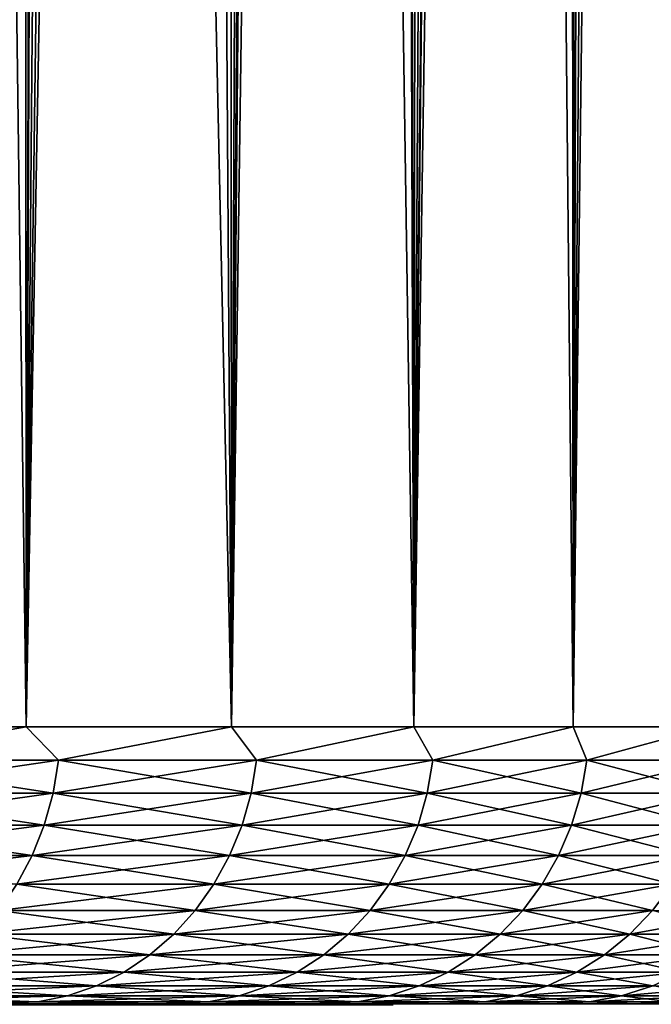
# Model space of a CAD drawing. Header units: metres. Extents: x -105 to 105, y -72 to 59.
# Tile 270 of 414: x 20.11 to 21.93, y -46.6 to -43.76. Entities that reach past the tile are written whole.
import ezdxf

# ---------------------------------------------------------------- set-up
doc = ezdxf.new("R2010")
doc.units = ezdxf.units.M
doc.layers.add('solid_509431_AD150_SW0001', color=7, linetype='CONTINUOUS')

msp = doc.modelspace()

# ---------------------------------------------------------------- linework, layer by layer
at = {"layer": 'solid_509431_AD150_SW0001'}
for points in [[(20.102461, -12.453442, -17.425467), (20.130138, -45.799999, -17.375534), (19.474657, -45.799999, -18.486738)], [(20.102461, -12.453442, -17.425467), (20.252718, -12.937977, -17.150799), (20.130138, -45.799999, -17.375534)], [(20.252718, -12.937977, -17.150799), (20.403778, -13.412952, -16.86536), (20.130138, -45.799999, -17.375534)], [(20.403778, -13.412952, -16.86536), (20.554804, -13.877472, -16.569887), (20.130138, -45.799999, -17.375534)], [(20.554804, -13.877472, -16.569887), (20.705217, -14.331158, -16.264688), (20.130138, -45.799999, -17.375534)], [(20.705217, -14.331158, -16.264688), (20.722284, -45.799999, -16.229326), (20.130138, -45.799999, -17.375534)], [(20.705217, -14.331158, -16.264688), (20.854292, -14.77333, -15.950439), (20.722284, -45.799999, -16.229326)], [(20.854292, -14.77333, -15.950439), (21.001352, -15.203515, -15.627802), (20.722284, -45.799999, -16.229326)], [(21.001352, -15.203515, -15.627802), (21.145903, -15.621447, -15.297142), (20.722284, -45.799999, -16.229326)], [(21.145903, -15.621447, -15.297142), (21.249229, -45.799999, -15.051719), (20.722284, -45.799999, -16.229326)], [(21.145903, -15.621447, -15.297142), (21.28726, -16.026627, -14.959336), (21.249229, -45.799999, -15.051719)], [(21.28726, -16.026627, -14.959336), (21.424969, -16.418924, -14.614851), (21.249229, -45.799999, -15.051719)], [(21.424969, -16.418924, -14.614851), (21.558603, -16.798185, -14.26415), (21.249229, -45.799999, -15.051719)], [(21.558603, -16.798185, -14.26415), (21.68766, -17.164255, -13.908029), (21.249229, -45.799999, -15.051719)], [(21.68766, -17.164255, -13.908029), (21.709316, -45.799999, -13.846418), (21.249229, -45.799999, -15.051719)], [(21.68766, -17.164255, -13.908029), (21.811829, -17.517122, -13.546859), (21.709316, -45.799999, -13.846418)], [(21.811829, -17.517122, -13.546859), (21.930765, -17.856758, -13.181202), (21.709316, -45.799999, -13.846418)], [(21.930765, -17.856758, -13.181202), (22.044149, -18.183222, -12.811667), (21.709316, -45.799999, -13.846418)], [(22.044149, -18.183222, -12.811667), (22.101099, -45.799999, -12.617217), (21.709316, -45.799999, -13.846418)], [(19.810507, -21.706572, 5.435195), (19.474657, -45.799999, 5.986738), (20.130138, -45.799999, 4.875535)], [(20.201817, -21.941212, 4.744846), (19.810507, -21.706572, 5.435195), (20.130138, -45.799999, 4.875535)], [(20.201817, -21.941212, 4.744846), (20.130138, -45.799999, 4.875535), (20.722284, -45.799999, 3.729326)], [(20.562971, -22.144928, 4.053604), (20.201817, -21.941212, 4.744846), (20.722284, -45.799999, 3.729326)], [(20.895193, -22.318651, 3.36202), (20.562971, -22.144928, 4.053604), (20.722284, -45.799999, 3.729326)], [(20.895193, -22.318651, 3.36202), (20.722284, -45.799999, 3.729326), (21.249229, -45.799999, 2.551719)], [(21.199635, -22.463226, 2.670508), (20.895193, -22.318651, 3.36202), (21.249229, -45.799999, 2.551719)], [(21.47736, -22.579407, 1.979399), (21.199635, -22.463226, 2.670508), (21.249229, -45.799999, 2.551719)], [(21.47736, -22.579407, 1.979399), (21.249229, -45.799999, 2.551719), (21.709316, -45.799999, 1.346418)], [(21.729343, -22.667849, 1.288939), (21.47736, -22.579407, 1.979399), (21.709316, -45.799999, 1.346418)], [(21.729343, -22.667849, 1.288939), (21.709316, -45.799999, 1.346418), (22.101099, -45.799999, 0.117217)], [(21.956478, -22.729101, 0.599309), (21.729343, -22.667849, 1.288939), (22.101099, -45.799999, 0.117217)], [(19.589178, -45.896431, -18.291422), (19.474657, -45.799999, -18.486738), (20.130138, -45.799999, -17.375534)], [(19.589178, -45.896431, 5.791422), (20.130138, -45.799999, 4.875535), (19.474657, -45.799999, 5.986738)], [(19.589178, -45.896431, -18.291422), (20.130138, -45.799999, -17.375534), (20.222767, -45.896431, -17.194014)], [(20.222767, -45.896431, 4.694014), (20.130138, -45.799999, 4.875535), (19.589178, -45.896431, 5.791422)], [(20.222767, -45.896431, -17.194014), (20.130138, -45.799999, -17.375534), (20.722284, -45.799999, -16.229326)], [(20.222767, -45.896431, 4.694014), (20.722284, -45.799999, 3.729326), (20.130138, -45.799999, 4.875535)], [(20.222767, -45.896431, -17.194014), (20.722284, -45.799999, -16.229326), (20.794939, -45.896431, -16.063368)], [(20.794939, -45.896431, 3.563369), (20.722284, -45.799999, 3.729326), (20.222767, -45.896431, 4.694014)], [(20.794939, -45.896431, -16.063368), (20.722284, -45.799999, -16.229326), (21.249229, -45.799999, -15.051719)], [(20.794939, -45.896431, 3.563369), (21.249229, -45.799999, 2.551719), (20.722284, -45.799999, 3.729326)], [(20.794939, -45.896431, -16.063368), (21.249229, -45.799999, -15.051719), (21.303959, -45.896431, -14.902921)], [(21.303959, -45.896431, 2.40292), (21.249229, -45.799999, 2.551719), (20.794939, -45.896431, 3.563369)], [(21.303959, -45.896431, -14.902921), (21.249229, -45.799999, -15.051719), (21.709316, -45.799999, -13.846418)], [(21.303959, -45.896431, 2.40292), (21.709316, -45.799999, 1.346418), (21.249229, -45.799999, 2.551719)], [(21.303959, -45.896431, -14.902921), (21.709316, -45.799999, -13.846418), (21.74828, -45.896431, -13.716194)], [(21.74828, -45.896431, 1.216194), (21.709316, -45.799999, 1.346418), (21.303959, -45.896431, 2.40292)], [(21.74828, -45.896431, -13.716194), (21.709316, -45.799999, -13.846418), (22.101099, -45.799999, -12.617217)], [(21.74828, -45.896431, 1.216194), (22.101099, -45.799999, 0.117217), (21.709316, -45.799999, 1.346418)], [(21.74828, -45.896431, -13.716194), (22.101099, -45.799999, -12.617217), (22.126551, -45.896431, -12.506792)], [(22.126551, -45.896431, 0.006793), (22.101099, -45.799999, 0.117217), (21.74828, -45.896431, 1.216194)], [(20.222767, -45.896431, -17.194014), (20.207432, -45.991547, -17.185715), (19.574322, -45.991547, -18.282291)], [(19.589178, -45.896431, -18.291422), (20.222767, -45.896431, -17.194014), (19.574322, -45.991547, -18.282291)], [(19.589178, -45.896431, 5.791422), (19.574322, -45.991547, 5.782291), (20.207432, -45.991547, 4.685715)], [(20.222767, -45.896431, 4.694014), (19.589178, -45.896431, 5.791422), (20.207432, -45.991547, 4.685715)], [(20.794939, -45.896431, -16.063368), (20.779171, -45.991547, -16.055927), (20.207432, -45.991547, -17.185715)], [(20.222767, -45.896431, -17.194014), (20.794939, -45.896431, -16.063368), (20.207432, -45.991547, -17.185715)], [(20.222767, -45.896431, 4.694014), (20.207432, -45.991547, 4.685715), (20.779171, -45.991547, 3.555927)], [(20.794939, -45.896431, 3.563369), (20.222767, -45.896431, 4.694014), (20.779171, -45.991547, 3.555927)], [(21.303959, -45.896431, -14.902921), (21.287804, -45.991547, -14.896358), (20.779171, -45.991547, -16.055927)], [(20.794939, -45.896431, -16.063368), (21.303959, -45.896431, -14.902921), (20.779171, -45.991547, -16.055927)], [(20.794939, -45.896431, 3.563369), (20.779171, -45.991547, 3.555927), (21.287804, -45.991547, 2.396359)], [(21.303959, -45.896431, 2.40292), (20.794939, -45.896431, 3.563369), (21.287804, -45.991547, 2.396359)], [(21.74828, -45.896431, -13.716194), (21.731789, -45.991547, -13.710532), (21.287804, -45.991547, -14.896358)], [(21.303959, -45.896431, -14.902921), (21.74828, -45.896431, -13.716194), (21.287804, -45.991547, -14.896358)], [(21.303959, -45.896431, 2.40292), (21.287804, -45.991547, 2.396359), (21.731789, -45.991547, 1.210532)], [(21.74828, -45.896431, 1.216194), (21.303959, -45.896431, 2.40292), (21.731789, -45.991547, 1.210532)], [(22.126551, -45.896431, -12.506792), (22.109772, -45.991547, -12.502048), (21.731789, -45.991547, -13.710532)], [(21.74828, -45.896431, -13.716194), (22.126551, -45.896431, -12.506792), (21.731789, -45.991547, -13.710532)], [(21.74828, -45.896431, 1.216194), (21.731789, -45.991547, 1.210532), (22.109772, -45.991547, 0.002048)], [(22.126551, -45.896431, 0.006793), (21.74828, -45.896431, 1.216194), (22.109772, -45.991547, 0.002048)], [(20.207432, -45.991547, -17.185715), (20.182116, -46.083866, -17.172014), (19.549799, -46.083866, -18.267218)], [(19.574322, -45.991547, -18.282291), (20.207432, -45.991547, -17.185715), (19.549799, -46.083866, -18.267218)], [(19.574322, -45.991547, 5.782291), (19.549799, -46.083866, 5.767217), (20.182116, -46.083866, 4.672014)], [(20.207432, -45.991547, 4.685715), (19.574322, -45.991547, 5.782291), (20.182116, -46.083866, 4.672014)], [(20.779171, -45.991547, -16.055927), (20.753138, -46.083866, -16.043642), (20.182116, -46.083866, -17.172014)], [(20.207432, -45.991547, -17.185715), (20.779171, -45.991547, -16.055927), (20.182116, -46.083866, -17.172014)], [(20.207432, -45.991547, 4.685715), (20.182116, -46.083866, 4.672014), (20.753138, -46.083866, 3.543642)], [(20.779171, -45.991547, 3.555927), (20.207432, -45.991547, 4.685715), (20.753138, -46.083866, 3.543642)], [(21.287804, -45.991547, -14.896358), (21.261135, -46.083866, -14.885527), (20.753138, -46.083866, -16.043642)], [(20.779171, -45.991547, -16.055927), (21.287804, -45.991547, -14.896358), (20.753138, -46.083866, -16.043642)], [(20.779171, -45.991547, 3.555927), (20.753138, -46.083866, 3.543642), (21.261135, -46.083866, 2.385527)], [(21.287804, -45.991547, 2.396359), (20.779171, -45.991547, 3.555927), (21.261135, -46.083866, 2.385527)], [(21.731789, -45.991547, -13.710532), (21.704561, -46.083866, -13.701185), (21.261135, -46.083866, -14.885527)], [(21.287804, -45.991547, -14.896358), (21.731789, -45.991547, -13.710532), (21.261135, -46.083866, -14.885527)], [(21.287804, -45.991547, 2.396359), (21.261135, -46.083866, 2.385527), (21.704561, -46.083866, 1.201185)], [(21.731789, -45.991547, 1.210532), (21.287804, -45.991547, 2.396359), (21.704561, -46.083866, 1.201185)], [(22.109772, -45.991547, -12.502048), (22.082073, -46.083866, -12.494215), (21.704561, -46.083866, -13.701185)], [(21.731789, -45.991547, -13.710532), (22.109772, -45.991547, -12.502048), (21.704561, -46.083866, -13.701185)], [(21.731789, -45.991547, 1.210532), (21.704561, -46.083866, 1.201185), (22.082073, -46.083866, -0.005785)], [(22.109772, -45.991547, 0.002048), (21.731789, -45.991547, 1.210532), (22.082073, -46.083866, -0.005785)], [(20.182116, -46.083866, -17.172014), (20.147186, -46.172035, -17.153112), (19.515966, -46.172035, -18.24642)], [(19.549799, -46.083866, -18.267218), (20.182116, -46.083866, -17.172014), (19.515966, -46.172035, -18.24642)], [(19.549799, -46.083866, 5.767217), (19.515966, -46.172035, 5.746419), (20.147186, -46.172035, 4.653112)], [(20.182116, -46.083866, 4.672014), (19.549799, -46.083866, 5.767217), (20.147186, -46.172035, 4.653112)], [(20.753138, -46.083866, -16.043642), (20.717222, -46.172035, -16.026693), (20.147186, -46.172035, -17.153112)], [(20.182116, -46.083866, -17.172014), (20.753138, -46.083866, -16.043642), (20.147186, -46.172035, -17.153112)], [(20.182116, -46.083866, 4.672014), (20.147186, -46.172035, 4.653112), (20.717222, -46.172035, 3.526693)], [(20.753138, -46.083866, 3.543642), (20.182116, -46.083866, 4.672014), (20.717222, -46.172035, 3.526693)], [(21.261135, -46.083866, -14.885527), (21.224339, -46.172035, -14.870582), (20.717222, -46.172035, -16.026693)], [(20.753138, -46.083866, -16.043642), (21.261135, -46.083866, -14.885527), (20.717222, -46.172035, -16.026693)], [(20.753138, -46.083866, 3.543642), (20.717222, -46.172035, 3.526693), (21.224339, -46.172035, 2.370582)], [(21.261135, -46.083866, 2.385527), (20.753138, -46.083866, 3.543642), (21.224339, -46.172035, 2.370582)], [(21.704561, -46.083866, -13.701185), (21.667, -46.172035, -13.688291), (21.224339, -46.172035, -14.870582)], [(21.261135, -46.083866, -14.885527), (21.704561, -46.083866, -13.701185), (21.224339, -46.172035, -14.870582)], [(21.261135, -46.083866, 2.385527), (21.224339, -46.172035, 2.370582), (21.667, -46.172035, 1.18829)], [(21.704561, -46.083866, 1.201185), (21.261135, -46.083866, 2.385527), (21.667, -46.172035, 1.18829)], [(22.082073, -46.083866, -12.494215), (22.043858, -46.172035, -12.483409), (21.667, -46.172035, -13.688291)], [(21.704561, -46.083866, -13.701185), (22.082073, -46.083866, -12.494215), (21.667, -46.172035, -13.688291)], [(21.704561, -46.083866, 1.201185), (21.667, -46.172035, 1.18829), (22.043858, -46.172035, -0.016591)], [(22.082073, -46.083866, -0.005785), (21.704561, -46.083866, 1.201185), (22.043858, -46.172035, -0.016591)], [(20.147186, -46.172035, -17.153112), (20.103159, -46.254768, -17.129286), (19.473316, -46.254768, -18.220203)], [(19.515966, -46.172035, -18.24642), (20.147186, -46.172035, -17.153112), (19.473316, -46.254768, -18.220203)], [(20.147186, -46.172035, 4.653112), (19.515966, -46.172035, 5.746419), (20.103159, -46.254768, 4.629285)], [(20.717222, -46.172035, -16.026693), (20.671947, -46.254768, -16.005327), (20.103159, -46.254768, -17.129286)], [(20.147186, -46.172035, -17.153112), (20.717222, -46.172035, -16.026693), (20.103159, -46.254768, -17.129286)], [(20.147186, -46.172035, 4.653112), (20.103159, -46.254768, 4.629285), (20.671947, -46.254768, 3.505327)], [(20.717222, -46.172035, 3.526693), (20.147186, -46.172035, 4.653112), (20.671947, -46.254768, 3.505327)], [(21.224339, -46.172035, -14.870582), (21.177956, -46.254768, -14.851743), (20.671947, -46.254768, -16.005327)], [(20.717222, -46.172035, -16.026693), (21.224339, -46.172035, -14.870582), (20.671947, -46.254768, -16.005327)], [(20.717222, -46.172035, 3.526693), (20.671947, -46.254768, 3.505327), (21.177956, -46.254768, 2.351743)], [(21.224339, -46.172035, 2.370582), (20.717222, -46.172035, 3.526693), (21.177956, -46.254768, 2.351743)], [(21.667, -46.172035, -13.688291), (21.619648, -46.254768, -13.672035), (21.177956, -46.254768, -14.851743)], [(21.224339, -46.172035, -14.870582), (21.667, -46.172035, -13.688291), (21.177956, -46.254768, -14.851743)], [(21.224339, -46.172035, 2.370582), (21.177956, -46.254768, 2.351743), (21.619648, -46.254768, 1.172035)], [(21.667, -46.172035, 1.18829), (21.224339, -46.172035, 2.370582), (21.619648, -46.254768, 1.172035)], [(22.043858, -46.172035, -12.483409), (21.995684, -46.254768, -12.469787), (21.619648, -46.254768, -13.672035)], [(21.667, -46.172035, -13.688291), (22.043858, -46.172035, -12.483409), (21.619648, -46.254768, -13.672035)], [(21.667, -46.172035, 1.18829), (21.619648, -46.254768, 1.172035), (21.995684, -46.254768, -0.030213)], [(22.043858, -46.172035, -0.016591), (21.667, -46.172035, 1.18829), (21.995684, -46.254768, -0.030213)], [(20.671947, -46.254768, -16.005327), (20.617975, -46.33086, -15.979857), (20.050673, -46.33086, -17.100882)], [(20.103159, -46.254768, -17.129286), (20.671947, -46.254768, -16.005327), (20.050673, -46.33086, -17.100882)], [(20.103159, -46.254768, 4.629285), (20.050673, -46.33086, 4.600881), (20.617975, -46.33086, 3.479857)], [(20.671947, -46.254768, 3.505327), (20.103159, -46.254768, 4.629285), (20.617975, -46.33086, 3.479857)], [(21.177956, -46.254768, -14.851743), (21.122663, -46.33086, -14.829285), (20.617975, -46.33086, -15.979857)], [(20.671947, -46.254768, -16.005327), (21.177956, -46.254768, -14.851743), (20.617975, -46.33086, -15.979857)], [(20.671947, -46.254768, 3.505327), (20.617975, -46.33086, 3.479857), (21.122663, -46.33086, 2.329285)], [(21.177956, -46.254768, 2.351743), (20.671947, -46.254768, 3.505327), (21.122663, -46.33086, 2.329285)], [(21.619648, -46.254768, -13.672035), (21.563204, -46.33086, -13.652657), (21.122663, -46.33086, -14.829285)], [(21.177956, -46.254768, -14.851743), (21.619648, -46.254768, -13.672035), (21.122663, -46.33086, -14.829285)], [(21.177956, -46.254768, 2.351743), (21.122663, -46.33086, 2.329285), (21.563204, -46.33086, 1.152657)], [(21.619648, -46.254768, 1.172035), (21.177956, -46.254768, 2.351743), (21.563204, -46.33086, 1.152657)], [(21.995684, -46.254768, -12.469787), (21.938255, -46.33086, -12.453547), (21.563204, -46.33086, -13.652657)], [(21.619648, -46.254768, -13.672035), (21.995684, -46.254768, -12.469787), (21.563204, -46.33086, -13.652657)], [(21.619648, -46.254768, 1.172035), (21.563204, -46.33086, 1.152657), (21.938255, -46.33086, -0.046452)], [(21.995684, -46.254768, -0.030213), (21.619648, -46.254768, 1.172035), (21.938255, -46.33086, -0.046452)], [(20.617975, -46.33086, -15.979857), (20.556095, -46.399193, -15.950656), (19.990494, -46.399193, -17.068316)], [(20.050673, -46.33086, -17.100882), (20.617975, -46.33086, -15.979857), (19.990494, -46.399193, -17.068316)], [(20.050673, -46.33086, 4.600881), (19.990494, -46.399193, 4.568315), (20.556095, -46.399193, 3.450656)], [(20.617975, -46.33086, 3.479857), (20.050673, -46.33086, 4.600881), (20.556095, -46.399193, 3.450656)], [(21.122663, -46.33086, -14.829285), (21.059269, -46.399193, -14.803536), (20.556095, -46.399193, -15.950656)], [(20.617975, -46.33086, -15.979857), (21.122663, -46.33086, -14.829285), (20.556095, -46.399193, -15.950656)], [(20.617975, -46.33086, 3.479857), (20.556095, -46.399193, 3.450656), (21.059269, -46.399193, 2.303536)], [(21.122663, -46.33086, 2.329285), (20.617975, -46.33086, 3.479857), (21.059269, -46.399193, 2.303536)], [(21.563204, -46.33086, -13.652657), (21.498486, -46.399193, -13.63044), (21.059269, -46.399193, -14.803536)], [(21.122663, -46.33086, -14.829285), (21.563204, -46.33086, -13.652657), (21.059269, -46.399193, -14.803536)], [(21.122663, -46.33086, 2.329285), (21.059269, -46.399193, 2.303536), (21.498486, -46.399193, 1.13044)], [(21.563204, -46.33086, 1.152657), (21.122663, -46.33086, 2.329285), (21.498486, -46.399193, 1.13044)], [(21.938255, -46.33086, -12.453547), (21.872414, -46.399193, -12.434929), (21.498486, -46.399193, -13.63044)], [(21.563204, -46.33086, -13.652657), (21.938255, -46.33086, -12.453547), (21.498486, -46.399193, -13.63044)], [(21.563204, -46.33086, 1.152657), (21.498486, -46.399193, 1.13044), (21.872414, -46.399193, -0.065071)], [(21.938255, -46.33086, -0.046452), (21.563204, -46.33086, 1.152657), (21.872414, -46.399193, -0.065071)], [(22.246681, -46.33086, -11.235599), (22.179914, -46.399193, -11.220635), (21.872414, -46.399193, -12.434929)], [(21.938255, -46.33086, -12.453547), (22.246681, -46.33086, -11.235599), (21.872414, -46.399193, -12.434929)], [(21.938255, -46.33086, -0.046452), (21.872414, -46.399193, -0.065071), (22.179914, -46.399193, -1.279365)], [(20.556095, -46.399193, -15.950656), (20.487211, -46.458771, -15.918148), (19.923506, -46.458771, -17.032063)], [(19.990494, -46.399193, -17.068316), (20.556095, -46.399193, -15.950656), (19.923506, -46.458771, -17.032063)], [(19.990494, -46.399193, 4.568315), (19.923506, -46.458771, 4.532062), (20.487211, -46.458771, 3.418149)], [(20.556095, -46.399193, 3.450656), (19.990494, -46.399193, 4.568315), (20.487211, -46.458771, 3.418149)], [(21.059269, -46.399193, -14.803536), (20.988699, -46.458771, -14.774873), (20.487211, -46.458771, -15.918148)], [(20.556095, -46.399193, -15.950656), (21.059269, -46.399193, -14.803536), (20.487211, -46.458771, -15.918148)], [(20.556095, -46.399193, 3.450656), (20.487211, -46.458771, 3.418149), (20.988699, -46.458771, 2.274873)], [(21.059269, -46.399193, 2.303536), (20.556095, -46.399193, 3.450656), (20.988699, -46.458771, 2.274873)], [(21.498486, -46.399193, -13.63044), (21.426445, -46.458771, -13.605707), (20.988699, -46.458771, -14.774873)], [(21.059269, -46.399193, -14.803536), (21.498486, -46.399193, -13.63044), (20.988699, -46.458771, -14.774873)], [(21.059269, -46.399193, 2.303536), (20.988699, -46.458771, 2.274873), (21.426445, -46.458771, 1.105708)], [(21.498486, -46.399193, 1.13044), (21.059269, -46.399193, 2.303536), (21.426445, -46.458771, 1.105708)], [(21.872414, -46.399193, -12.434929), (21.799118, -46.458771, -12.414204), (21.426445, -46.458771, -13.605707)], [(21.498486, -46.399193, -13.63044), (21.872414, -46.399193, -12.434929), (21.426445, -46.458771, -13.605707)], [(21.498486, -46.399193, 1.13044), (21.426445, -46.458771, 1.105708), (21.799118, -46.458771, -0.085797)], [(21.872414, -46.399193, -0.065071), (21.498486, -46.399193, 1.13044), (21.799118, -46.458771, -0.085797)], [(22.179914, -46.399193, -11.220635), (22.105589, -46.458771, -11.203979), (21.799118, -46.458771, -12.414204)], [(21.872414, -46.399193, -12.434929), (22.179914, -46.399193, -11.220635), (21.799118, -46.458771, -12.414204)], [(21.872414, -46.399193, -0.065071), (21.799118, -46.458771, -0.085797), (22.105589, -46.458771, -1.296022)], [(22.179914, -46.399193, -1.279365), (21.872414, -46.399193, -0.065071), (22.105589, -46.458771, -1.296022)], [(20.487211, -46.458771, -15.918148), (20.412331, -46.508724, -15.882811), (19.850685, -46.508724, -16.992653)], [(19.923506, -46.458771, -17.032063), (20.487211, -46.458771, -15.918148), (19.850685, -46.508724, -16.992653)], [(19.923506, -46.458771, 4.532062), (19.850685, -46.508724, 4.492653), (20.412331, -46.508724, 3.382811)], [(20.487211, -46.458771, 3.418149), (19.923506, -46.458771, 4.532062), (20.412331, -46.508724, 3.382811)], [(20.988699, -46.458771, -14.774873), (20.911983, -46.508724, -14.743714), (20.412331, -46.508724, -15.882811)], [(20.487211, -46.458771, -15.918148), (20.988699, -46.458771, -14.774873), (20.412331, -46.508724, -15.882811)], [(20.487211, -46.458771, 3.418149), (20.412331, -46.508724, 3.382811), (20.911983, -46.508724, 2.243714)], [(20.988699, -46.458771, 2.274873), (20.487211, -46.458771, 3.418149), (20.911983, -46.508724, 2.243714)], [(21.426445, -46.458771, -13.605707), (21.348129, -46.508724, -13.578822), (20.911983, -46.508724, -14.743714)], [(20.988699, -46.458771, -14.774873), (21.426445, -46.458771, -13.605707), (20.911983, -46.508724, -14.743714)], [(20.988699, -46.458771, 2.274873), (20.911983, -46.508724, 2.243714), (21.348129, -46.508724, 1.078822)], [(21.426445, -46.458771, 1.105708), (20.988699, -46.458771, 2.274873), (21.348129, -46.508724, 1.078822)], [(21.799118, -46.458771, -12.414204), (21.71944, -46.508724, -12.391673), (21.348129, -46.508724, -13.578822)], [(21.426445, -46.458771, -13.605707), (21.799118, -46.458771, -12.414204), (21.348129, -46.508724, -13.578822)], [(21.426445, -46.458771, 1.105708), (21.348129, -46.508724, 1.078822), (21.71944, -46.508724, -0.108327)], [(21.799118, -46.458771, -0.085797), (21.426445, -46.458771, 1.105708), (21.71944, -46.508724, -0.108327)], [(22.105589, -46.458771, -11.203979), (22.024792, -46.508724, -11.185871), (21.71944, -46.508724, -12.391673)], [(21.799118, -46.458771, -12.414204), (22.105589, -46.458771, -11.203979), (21.71944, -46.508724, -12.391673)], [(21.799118, -46.458771, -0.085797), (21.71944, -46.508724, -0.108327), (22.024792, -46.508724, -1.314129)], [(22.105589, -46.458771, -1.296022), (21.799118, -46.458771, -0.085797), (22.024792, -46.508724, -1.314129)], [(20.412331, -46.508724, -15.882811), (20.332544, -46.548321, -15.84516), (19.773094, -46.548321, -16.950663)], [(19.850685, -46.508724, -16.992653), (20.412331, -46.508724, -15.882811), (19.773094, -46.548321, -16.950663)], [(19.850685, -46.508724, 4.492653), (19.773094, -46.548321, 4.450664), (20.332544, -46.548321, 3.345159)], [(20.412331, -46.508724, 3.382811), (19.850685, -46.508724, 4.492653), (20.332544, -46.548321, 3.345159)], [(20.911983, -46.508724, -14.743714), (20.830246, -46.548321, -14.710515), (20.332544, -46.548321, -15.84516)], [(20.412331, -46.508724, -15.882811), (20.911983, -46.508724, -14.743714), (20.332544, -46.548321, -15.84516)], [(20.412331, -46.508724, 3.382811), (20.332544, -46.548321, 3.345159), (20.830246, -46.548321, 2.210515)], [(20.911983, -46.508724, 2.243714), (20.412331, -46.508724, 3.382811), (20.830246, -46.548321, 2.210515)], [(21.348129, -46.508724, -13.578822), (21.264687, -46.548321, -13.550176), (20.830246, -46.548321, -14.710515)], [(20.911983, -46.508724, -14.743714), (21.348129, -46.508724, -13.578822), (20.830246, -46.548321, -14.710515)], [(20.911983, -46.508724, 2.243714), (20.830246, -46.548321, 2.210515), (21.264687, -46.548321, 1.050176)], [(21.348129, -46.508724, 1.078822), (20.911983, -46.508724, 2.243714), (21.264687, -46.548321, 1.050176)], [(21.71944, -46.508724, -12.391673), (21.634546, -46.548321, -12.367667), (21.264687, -46.548321, -13.550176)], [(21.348129, -46.508724, -13.578822), (21.71944, -46.508724, -12.391673), (21.264687, -46.548321, -13.550176)], [(21.348129, -46.508724, 1.078822), (21.264687, -46.548321, 1.050176), (21.634546, -46.548321, -0.132333)], [(21.71944, -46.508724, -0.108327), (21.348129, -46.508724, 1.078822), (21.634546, -46.548321, -0.132333)], [(22.024792, -46.508724, -11.185871), (21.938704, -46.548321, -11.166578), (21.634546, -46.548321, -12.367667)], [(21.71944, -46.508724, -12.391673), (22.024792, -46.508724, -11.185871), (21.634546, -46.548321, -12.367667)], [(21.71944, -46.508724, -0.108327), (21.634546, -46.548321, -0.132333), (21.938704, -46.548321, -1.333421)], [(22.024792, -46.508724, -1.314129), (21.71944, -46.508724, -0.108327), (21.938704, -46.548321, -1.333421)], [(20.332544, -46.548321, -15.84516), (20.249022, -46.576984, -15.805743), (19.69187, -46.576984, -16.906706)], [(19.773094, -46.548321, -16.950663), (20.332544, -46.548321, -15.84516), (19.69187, -46.576984, -16.906706)], [(19.773094, -46.548321, 4.450664), (19.69187, -46.576984, 4.406707), (20.249022, -46.576984, 3.305744)], [(20.332544, -46.548321, 3.345159), (19.773094, -46.548321, 4.450664), (20.249022, -46.576984, 3.305744)], [(20.830246, -46.548321, -14.710515), (20.744678, -46.576984, -14.67576), (20.249022, -46.576984, -15.805743)], [(20.332544, -46.548321, -15.84516), (20.830246, -46.548321, -14.710515), (20.249022, -46.576984, -15.805743)], [(20.332544, -46.548321, 3.345159), (20.249022, -46.576984, 3.305744), (20.744678, -46.576984, 2.17576)], [(20.830246, -46.548321, 2.210515), (20.332544, -46.548321, 3.345159), (20.744678, -46.576984, 2.17576)], [(21.264687, -46.548321, -13.550176), (21.177334, -46.576984, -13.520188), (20.744678, -46.576984, -14.67576)], [(20.830246, -46.548321, -14.710515), (21.264687, -46.548321, -13.550176), (20.744678, -46.576984, -14.67576)], [(20.830246, -46.548321, 2.210515), (20.744678, -46.576984, 2.17576), (21.177334, -46.576984, 1.020188)], [(21.264687, -46.548321, 1.050176), (20.830246, -46.548321, 2.210515), (21.177334, -46.576984, 1.020188)], [(21.634546, -46.548321, -12.367667), (21.545675, -46.576984, -12.342536), (21.177334, -46.576984, -13.520188)], [(21.264687, -46.548321, -13.550176), (21.634546, -46.548321, -12.367667), (21.177334, -46.576984, -13.520188)], [(21.264687, -46.548321, 1.050176), (21.177334, -46.576984, 1.020188), (21.545675, -46.576984, -0.157464)], [(21.634546, -46.548321, -0.132333), (21.264687, -46.548321, 1.050176), (21.545675, -46.576984, -0.157464)], [(21.938704, -46.548321, -11.166578), (21.848583, -46.576984, -11.146382), (21.545675, -46.576984, -12.342536)], [(21.634546, -46.548321, -12.367667), (21.938704, -46.548321, -11.166578), (21.545675, -46.576984, -12.342536)], [(21.634546, -46.548321, -0.132333), (21.545675, -46.576984, -0.157464), (21.848583, -46.576984, -1.353618)], [(21.938704, -46.548321, -1.333421), (21.634546, -46.548321, -0.132333), (21.848583, -46.576984, -1.353618)], [(22.176233, -46.548321, -9.950559), (22.085136, -46.576984, -9.935357), (21.848583, -46.576984, -11.146382)], [(21.938704, -46.548321, -11.166578), (22.176233, -46.548321, -9.950559), (21.848583, -46.576984, -11.146382)], [(21.938704, -46.548321, -1.333421), (21.848583, -46.576984, -1.353618), (22.085136, -46.576984, -2.564642)], [(20.249022, -46.576984, -15.805743), (20.162981, -46.594296, -15.765141), (19.608196, -46.594296, -16.861425)], [(19.69187, -46.576984, -16.906706), (20.249022, -46.576984, -15.805743), (19.608196, -46.594296, -16.861425)], [(19.69187, -46.576984, 4.406707), (19.608196, -46.594296, 4.361425), (20.162981, -46.594296, 3.26514)], [(20.249022, -46.576984, 3.305744), (19.69187, -46.576984, 4.406707), (20.162981, -46.594296, 3.26514)], [(20.744678, -46.576984, -14.67576), (20.656532, -46.594296, -14.639958), (20.162981, -46.594296, -15.765141)], [(20.249022, -46.576984, -15.805743), (20.744678, -46.576984, -14.67576), (20.162981, -46.594296, -15.765141)], [(20.249022, -46.576984, 3.305744), (20.162981, -46.594296, 3.26514), (20.656532, -46.594296, 2.139958)], [(20.744678, -46.576984, 2.17576), (20.249022, -46.576984, 3.305744), (20.656532, -46.594296, 2.139958)], [(21.177334, -46.576984, -13.520188), (21.087349, -46.594296, -13.489296), (20.656532, -46.594296, -14.639958)], [(20.744678, -46.576984, -14.67576), (21.177334, -46.576984, -13.520188), (20.656532, -46.594296, -14.639958)], [(20.744678, -46.576984, 2.17576), (20.656532, -46.594296, 2.139958), (21.087349, -46.594296, 0.989296)], [(21.177334, -46.576984, 1.020188), (20.744678, -46.576984, 2.17576), (21.087349, -46.594296, 0.989296)], [(21.545675, -46.576984, -12.342536), (21.454124, -46.594296, -12.316648), (21.087349, -46.594296, -13.489296)], [(21.177334, -46.576984, -13.520188), (21.545675, -46.576984, -12.342536), (21.087349, -46.594296, -13.489296)], [(21.177334, -46.576984, 1.020188), (21.087349, -46.594296, 0.989296), (21.454124, -46.594296, -0.183352)], [(21.545675, -46.576984, -0.157464), (21.177334, -46.576984, 1.020188), (21.454124, -46.594296, -0.183352)], [(21.848583, -46.576984, -11.146382), (21.755745, -46.594296, -11.125577), (21.454124, -46.594296, -12.316648)], [(21.545675, -46.576984, -12.342536), (21.848583, -46.576984, -11.146382), (21.454124, -46.594296, -12.316648)], [(21.545675, -46.576984, -0.157464), (21.454124, -46.594296, -0.183352), (21.755745, -46.594296, -1.374423)], [(21.848583, -46.576984, -1.353618), (21.545675, -46.576984, -0.157464), (21.755745, -46.594296, -1.374423)], [(22.085136, -46.576984, -9.935357), (21.991293, -46.594296, -9.919698), (21.755745, -46.594296, -11.125577)], [(21.848583, -46.576984, -11.146382), (22.085136, -46.576984, -9.935357), (21.755745, -46.594296, -11.125577)], [(21.848583, -46.576984, -1.353618), (21.755745, -46.594296, -1.374423), (21.991293, -46.594296, -2.580302)], [(22.085136, -46.576984, -2.564642), (21.848583, -46.576984, -1.353618), (21.991293, -46.594296, -2.580302)], [(19.242664, -46.599998, -15.037847), (20.002405, -46.599998, -15.880354), (20.510933, -46.599998, -14.743621)], [(19.712982, -46.599998, -13.924939), (19.242664, -46.599998, -15.037847), (20.510933, -46.599998, -14.743621)], [(19.242664, -46.599998, 2.537846), (20.510933, -46.599998, 2.243622), (20.002405, -46.599998, 3.380354)], [(19.242664, -46.599998, 2.537846), (19.712982, -46.599998, 1.424939), (20.510933, -46.599998, 2.243622)], [(19.608196, -46.594296, -16.861425), (20.162981, -46.594296, -15.765141), (20.002405, -46.599998, -15.880354)], [(20.162981, -46.594296, 3.26514), (19.608196, -46.594296, 4.361425), (20.002405, -46.599998, 3.380354)], [(19.712982, -46.599998, -13.924939), (20.510933, -46.599998, -14.743621), (20.954954, -46.599998, -13.580062)], [(20.118973, -46.599998, -12.787074), (19.712982, -46.599998, -13.924939), (20.954954, -46.599998, -13.580062)], [(19.712982, -46.599998, 1.424939), (20.954954, -46.599998, 1.080063), (20.510933, -46.599998, 2.243622)], [(19.712982, -46.599998, 1.424939), (20.118973, -46.599998, 0.287074), (20.954954, -46.599998, 1.080063)], [(19.999771, -46.602993, -13.248222), (19.712982, -46.599998, -13.924939), (20.118973, -46.599998, -12.787074)], [(19.999771, -46.602993, 0.748223), (20.118973, -46.599998, 0.287074), (19.712982, -46.599998, 1.424939)], [(20.360701, -46.602993, -12.115817), (19.999771, -46.602993, -13.248222), (20.118973, -46.599998, -12.787074)], [(19.999771, -46.602993, 0.748223), (20.360701, -46.602993, -0.384183), (20.118973, -46.599998, 0.287074)], [(20.162981, -46.594296, -15.765141), (20.510933, -46.599998, -14.743621), (20.002405, -46.599998, -15.880354)], [(20.162981, -46.594296, 3.26514), (20.002405, -46.599998, 3.380354), (20.510933, -46.599998, 2.243622)], [(20.118973, -46.599998, -12.787074), (20.954954, -46.599998, -13.580062), (21.333035, -46.599998, -12.393423)], [(20.459362, -46.599998, -11.62781), (20.118973, -46.599998, -12.787074), (21.333035, -46.599998, -12.393423)], [(20.118973, -46.599998, 0.287074), (21.333035, -46.599998, -0.106576), (20.954954, -46.599998, 1.080063)], [(20.118973, -46.599998, 0.287074), (20.459362, -46.599998, -0.87219), (21.333035, -46.599998, -0.106576)], [(20.360701, -46.602993, -12.115817), (20.118973, -46.599998, -12.787074), (20.459362, -46.599998, -11.62781)], [(20.360701, -46.602993, -0.384183), (20.459362, -46.599998, -0.87219), (20.118973, -46.599998, 0.287074)], [(20.162981, -46.594296, -15.765141), (20.656532, -46.594296, -14.639958), (20.510933, -46.599998, -14.743621)], [(20.656532, -46.594296, 2.139958), (20.162981, -46.594296, 3.26514), (20.510933, -46.599998, 2.243622)], [(20.65757, -46.602993, -10.964955), (20.360701, -46.602993, -12.115817), (20.459362, -46.599998, -11.62781)], [(20.360701, -46.602993, -0.384183), (20.65757, -46.602993, -1.535045), (20.459362, -46.599998, -0.87219)], [(20.459362, -46.599998, -11.62781), (21.333035, -46.599998, -12.393423), (21.643925, -46.599998, -11.187662)], [(20.733006, -46.599998, -10.451059), (20.459362, -46.599998, -11.62781), (21.643925, -46.599998, -11.187662)], [(20.459362, -46.599998, -0.87219), (21.643925, -46.599998, -1.312338), (21.333035, -46.599998, -0.106576)], [(20.459362, -46.599998, -0.87219), (20.733006, -46.599998, -2.048941), (21.643925, -46.599998, -1.312338)], [(20.65757, -46.602993, -10.964955), (20.459362, -46.599998, -11.62781), (20.733006, -46.599998, -10.451059)], [(20.65757, -46.602993, -1.535045), (20.733006, -46.599998, -2.048941), (20.459362, -46.599998, -0.87219)], [(20.656532, -46.594296, -14.639958), (20.954954, -46.599998, -13.580062), (20.510933, -46.599998, -14.743621)], [(20.656532, -46.594296, 2.139958), (20.510933, -46.599998, 2.243622), (20.954954, -46.599998, 1.080063)], [(20.656532, -46.594296, -14.639958), (21.087349, -46.594296, -13.489296), (20.954954, -46.599998, -13.580062)], [(21.087349, -46.594296, 0.989296), (20.656532, -46.594296, 2.139958), (20.954954, -46.599998, 1.080063)], [(20.889441, -46.602993, -9.799258), (20.65757, -46.602993, -10.964955), (20.733006, -46.599998, -10.451059)], [(20.65757, -46.602993, -1.535045), (20.889441, -46.602993, -2.700741), (20.733006, -46.599998, -2.048941)], [(20.733006, -46.599998, -10.451059), (21.643925, -46.599998, -11.187662), (21.886749, -46.599998, -9.966208)], [(20.939024, -46.599998, -9.260583), (20.733006, -46.599998, -10.451059), (21.886749, -46.599998, -9.966208)], [(20.733006, -46.599998, -2.048941), (21.886749, -46.599998, -2.533792), (21.643925, -46.599998, -1.312338)], [(20.733006, -46.599998, -2.048941), (20.939024, -46.599998, -3.239418), (21.886749, -46.599998, -2.533792)], [(20.889441, -46.602993, -9.799258), (20.733006, -46.599998, -10.451059), (20.939024, -46.599998, -9.260583)], [(20.889441, -46.602993, -2.700741), (20.939024, -46.599998, -3.239418), (20.733006, -46.599998, -2.048941)], [(21.055586, -46.602993, -8.622395), (20.889441, -46.602993, -9.799258), (20.939024, -46.599998, -9.260583)], [(20.889441, -46.602993, -2.700741), (21.055586, -46.602993, -3.877605), (20.939024, -46.599998, -3.239418)], [(20.939024, -46.599998, -9.260583), (21.886749, -46.599998, -9.966208), (22.060719, -46.599998, -8.732874)], [(21.07675, -46.599998, -8.060265), (20.939024, -46.599998, -9.260583), (22.060719, -46.599998, -8.732874)], [(20.939024, -46.599998, -3.239418), (22.060719, -46.599998, -3.767126), (21.886749, -46.599998, -2.533792)], [(20.939024, -46.599998, -3.239418), (21.07675, -46.599998, -4.439735), (22.060719, -46.599998, -3.767126)], [(21.055586, -46.602993, -8.622395), (20.939024, -46.599998, -9.260583), (21.07675, -46.599998, -8.060265)], [(21.055586, -46.602993, -3.877605), (21.07675, -46.599998, -4.439735), (20.939024, -46.599998, -3.239418)], [(21.087349, -46.594296, -13.489296), (21.333035, -46.599998, -12.393423), (20.954954, -46.599998, -13.580062)], [(21.087349, -46.594296, 0.989296), (20.954954, -46.599998, 1.080063), (21.333035, -46.599998, -0.106576)], [(21.155483, -46.602993, -7.438066), (21.055586, -46.602993, -8.622395), (21.07675, -46.599998, -8.060265)], [(21.055586, -46.602993, -3.877605), (21.155483, -46.602993, -5.061934), (21.07675, -46.599998, -4.439735)], [(21.07675, -46.599998, -8.060265), (22.060719, -46.599998, -8.732874), (22.165207, -46.599998, -7.492361)], [(21.14572, -46.599998, -6.854105), (21.07675, -46.599998, -8.060265), (22.165207, -46.599998, -7.492361)], [(21.07675, -46.599998, -4.439735), (22.165207, -46.599998, -5.007639), (22.060719, -46.599998, -3.767126)], [(21.07675, -46.599998, -4.439735), (21.14572, -46.599998, -5.645895), (22.165207, -46.599998, -5.007639)], [(21.155483, -46.602993, -7.438066), (21.07675, -46.599998, -8.060265), (21.14572, -46.599998, -6.854105)], [(21.155483, -46.602993, -5.061934), (21.14572, -46.599998, -5.645895), (21.07675, -46.599998, -4.439735)], [(21.087349, -46.594296, -13.489296), (21.454124, -46.594296, -12.316648), (21.333035, -46.599998, -12.393423)], [(21.454124, -46.594296, -0.183352), (21.087349, -46.594296, 0.989296), (21.333035, -46.599998, -0.106576)], [(21.14572, -46.599998, -6.854105), (22.165207, -46.599998, -7.492361), (22.200001, -46.599998, -6.25)], [(21.14572, -46.599998, -5.645895), (22.200001, -46.599998, -6.25), (22.165207, -46.599998, -5.007639)], [(21.14572, -46.599998, -5.645895), (21.14572, -46.599998, -6.854105), (22.200001, -46.599998, -6.25)], [(21.188816, -46.602993, -6.25), (21.14572, -46.599998, -6.854105), (21.14572, -46.599998, -5.645895)], [(21.188816, -46.602993, -6.25), (21.155483, -46.602993, -7.438066), (21.14572, -46.599998, -6.854105)], [(21.155483, -46.602993, -5.061934), (21.188816, -46.602993, -6.25), (21.14572, -46.599998, -5.645895)], [(21.454124, -46.594296, -12.316648), (21.643925, -46.599998, -11.187662), (21.333035, -46.599998, -12.393423)], [(21.454124, -46.594296, -0.183352), (21.333035, -46.599998, -0.106576), (21.643925, -46.599998, -1.312338)], [(21.454124, -46.594296, -12.316648), (21.755745, -46.594296, -11.125577), (21.643925, -46.599998, -11.187662)], [(21.755745, -46.594296, -1.374423), (21.454124, -46.594296, -0.183352), (21.643925, -46.599998, -1.312338)], [(21.755745, -46.594296, -11.125577), (21.886749, -46.599998, -9.966208), (21.643925, -46.599998, -11.187662)], [(21.755745, -46.594296, -1.374423), (21.643925, -46.599998, -1.312338), (21.886749, -46.599998, -2.533792)], [(21.755745, -46.594296, -11.125577), (21.991293, -46.594296, -9.919698), (21.886749, -46.599998, -9.966208)], [(21.991293, -46.594296, -2.580302), (21.755745, -46.594296, -1.374423), (21.886749, -46.599998, -2.533792)], [(21.991293, -46.594296, -9.919698), (22.060719, -46.599998, -8.732874), (21.886749, -46.599998, -9.966208)], [(21.991293, -46.594296, -2.580302), (21.886749, -46.599998, -2.533792), (22.060719, -46.599998, -3.767126)]]:
    msp.add_3dface(points, dxfattribs=at)

doc.saveas('drawing.dxf')
